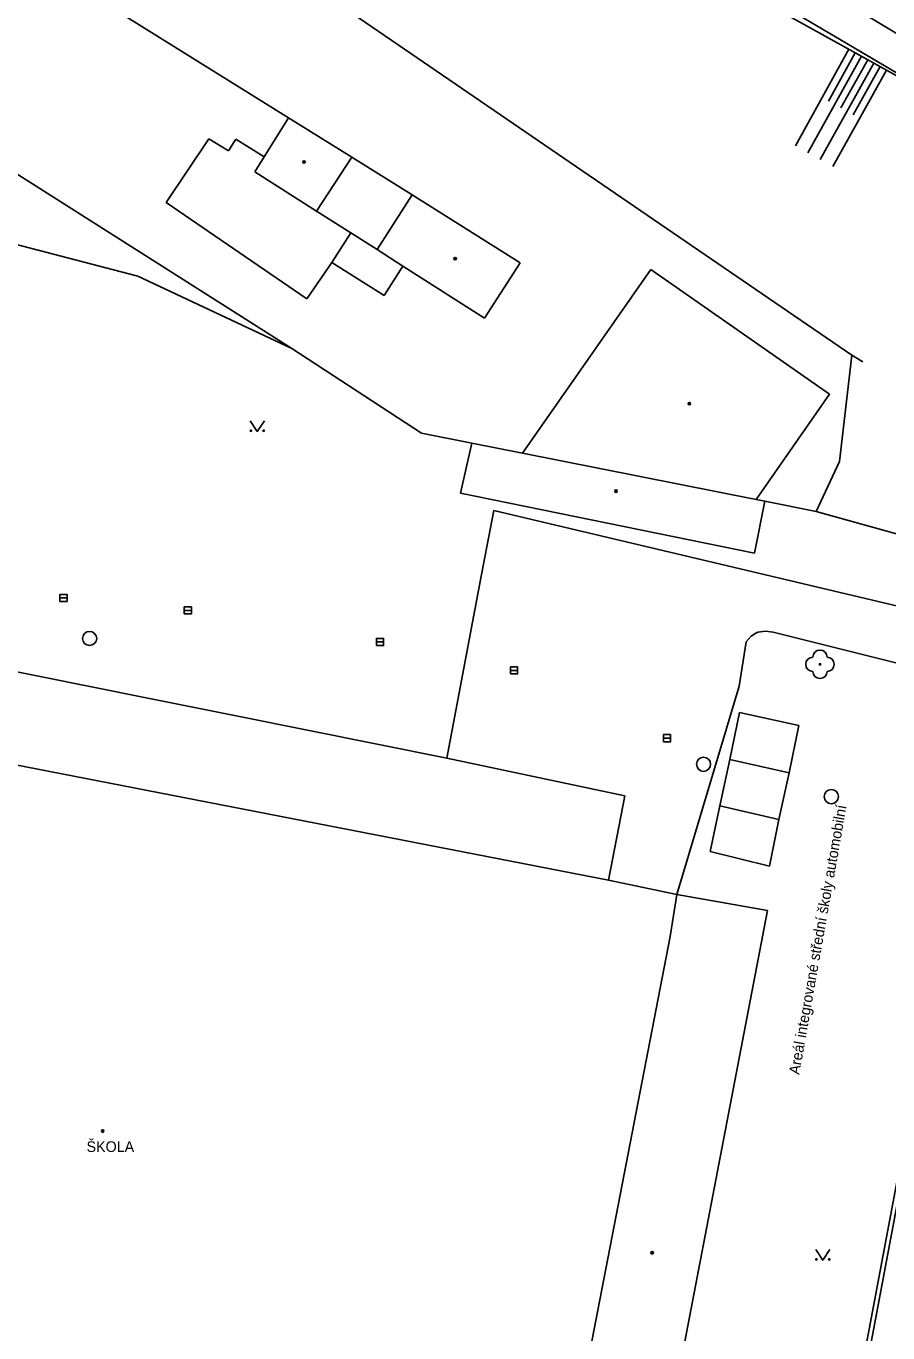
# Model space of a CAD drawing. Extents: x -598233 to -596890, y -1157848 to -1156431.
# Drawn here: x -597502.6 to -597442, y -1157598.9 to -1157507 of the extents above; entities that cross this region are included whole.
import ezdxf

# ---------------------------------------------------------------- set-up
doc = ezdxf.new("R2010")
doc.units = 0
for name, color, linetype in [('Level 11', 7, 'Continuous'), ('Level 13', 7, 'Continuous'), ('Level 14', 7, 'Continuous'), ('Level 15', 7, 'Continuous'), ('Level 22', 7, 'Continuous'), ('Level 27', 7, 'Continuous'), ('Level 36', 7, 'Continuous'), ('Level 39', 7, 'Continuous'), ('Level 41', 7, 'Continuous'), ('Level 42', 7, 'Continuous'), ('Level 5', 7, 'Continuous'), ('Level 51', 7, 'Continuous'), ('Level 52', 7, 'Continuous'), ('Level 7', 7, 'Continuous')]:
    doc.layers.add(name, color=color, linetype=linetype)

msp = doc.modelspace()

# ---------------------------------------------------------------- linework, layer by layer
at = {"layer": 'Level 11'}
for points in [[(-597950.72, -1157258.39), (-597899.02, -1157268.65), (-597898.48, -1157268.75), (-597892.07, -1157270.03), (-597873.86, -1157274.02), (-597855.85, -1157278.77), (-597838.08, -1157284.26), (-597820.53, -1157290.49), (-597803.26, -1157297.45), (-597786.3, -1157305.12), (-597769.68, -1157313.49), (-597753.42, -1157322.56), (-597750.39, -1157324.39), (-597749.23, -1157325.09), (-597593.98, -1157418.77), (-597593.75, -1157418.91), (-597515.1, -1157466.37), (-597514.73, -1157466.6), (-597498.57, -1157476.35), (-597487.52, -1157483.04), (-597435.57, -1157513.69)], [(-597470.56, -1157545.55), (-597469.71, -1157541.06)], [(-597469.71, -1157541.06), (-597439.1, -1157548.31)], [(-597447.03, -1157541.13), (-597450.63, -1157540.4099)], [(-597470.56, -1157545.55), (-597473.02, -1157558.49)], [(-597451.95, -1157550.29), (-597452.45, -1157553.42)], [(-597451.95, -1157550.29), (-597451.59, -1157549.89), (-597451.27, -1157549.7), (-597451.12, -1157549.63), (-597450.59, -1157549.54), (-597450.05, -1157549.63)], [(-597439.82, -1157552.18), (-597450.05, -1157549.63)], [(-597452.45, -1157553.42), (-597456.84, -1157568.08)], [(-597453.11, -1157558.57), (-597452.43, -1157555.26)], [(-597452.43, -1157555.26), (-597448.25, -1157556.19)], [(-597448.25, -1157556.19), (-597448.93, -1157559.52)], [(-597453.8, -1157561.83), (-597453.11, -1157558.57)], [(-597448.93, -1157559.52), (-597453.11, -1157558.57)], [(-597448.93, -1157559.52), (-597449.65, -1157562.8)], [(-597454.49, -1157565.06), (-597453.8, -1157561.83)], [(-597453.8, -1157561.83), (-597449.65, -1157562.8)], [(-597449.65, -1157562.8), (-597450.32, -1157566.09)], [(-597450.32, -1157566.09), (-597454.49, -1157565.06)]]:
    msp.add_lwpolyline(points, dxfattribs=at)
at = {"layer": 'Level 13'}
msp.add_lwpolyline([(-597445.26, -1157505.15), (-597427.33, -1157515.93)], dxfattribs=at)
at = {"layer": 'Level 14'}
for points in [[(-597464.79, -1157497.46), (-597435.57, -1157513.69)], [(-597444.52, -1157530.13), (-597443.75, -1157530.61)]]:
    msp.add_lwpolyline(points, dxfattribs=at)
at = {"layer": 'Level 15'}
for points in [[(-597444.72, -1157508.61), (-597448.49, -1157515.4)], [(-597444.28, -1157508.85), (-597446.16, -1157512.25)], [(-597443.84, -1157509.1), (-597447.61, -1157515.89)], [(-597442.97, -1157509.58), (-597446.74, -1157516.37)], [(-597443.4, -1157509.34), (-597445.29, -1157512.73)], [(-597442.53, -1157509.82), (-597444.42, -1157513.22)], [(-597442.09, -1157510.07), (-597445.86, -1157516.86)]]:
    msp.add_lwpolyline(points, dxfattribs=at)
at = {"layer": 'Level 22'}
msp.add_circle((-597446.76, -1157551.88), 0.05, dxfattribs=at)
for centre, start, end in [((-597446.76, -1157551.38), 0, 180), ((-597447.26, -1157551.88), 90, 270), ((-597446.26, -1157551.88), 270, 90), ((-597446.76, -1157552.38), 180, 0)]:
    msp.add_arc(centre, 0.5, start, end, dxfattribs=at)
at = {"layer": 'Level 27'}
for p, q in [((-597500.2199, -1157547.21), (-597499.7199, -1157547.21)), ((-597491.48, -1157548.09), (-597490.98, -1157548.09)), ((-597477.96, -1157550.31), (-597477.46, -1157550.31)), ((-597468.53, -1157552.31), (-597468.03, -1157552.31)), ((-597457.77, -1157557.08), (-597457.27, -1157557.08))]:
    msp.add_line(p, q, dxfattribs=at)
for points in [[(-597500.2199, -1157547.46), (-597499.7199, -1157547.46), (-597499.7199, -1157546.96), (-597500.2199, -1157546.96)], [(-597491.48, -1157548.34), (-597490.98, -1157548.34), (-597490.98, -1157547.84), (-597491.48, -1157547.84)], [(-597477.96, -1157550.56), (-597477.46, -1157550.56), (-597477.46, -1157550.06), (-597477.96, -1157550.06)], [(-597468.53, -1157552.56), (-597468.03, -1157552.56), (-597468.03, -1157552.06), (-597468.53, -1157552.06)], [(-597457.77, -1157557.33), (-597457.27, -1157557.33), (-597457.27, -1157556.83), (-597457.77, -1157556.83)]]:
    msp.add_lwpolyline(points, close=True, dxfattribs=at)
for centre in [(-597498.14, -1157550.06), (-597454.95, -1157558.9099), (-597445.96, -1157561.19)]:
    msp.add_circle(centre, 0.5, dxfattribs=at)
at = {"layer": 'Level 36'}
for points in [[(-597486.84, -1157534.75), (-597486.34, -1157535.5), (-597485.84, -1157534.75)], [(-597447.06, -1157593.05), (-597446.56, -1157593.8), (-597446.06, -1157593.05)]]:
    msp.add_lwpolyline(points, dxfattribs=at)
for centre in [(-597486.7902, -1157535.4498), (-597485.8908, -1157535.4498), (-597447.0102, -1157593.7498), (-597446.1108, -1157593.7498)]:
    msp.add_circle(centre, 0.05, dxfattribs=at)
at = {"layer": 'Level 39'}
for centre, radius in [((-597483.05, -1157516.54), 0.09), ((-597483.05, -1157516.54), 0.0398), ((-597472.42, -1157523.34), 0.09), ((-597472.42, -1157523.34), 0.0398), ((-597455.95, -1157533.54), 0.09), ((-597455.95, -1157533.54), 0.0398), ((-597461.11, -1157539.7), 0.09), ((-597461.11, -1157539.7), 0.0398), ((-597497.2199, -1157584.7199), 0.09), ((-597497.2199, -1157584.7199), 0.0398), ((-597458.56, -1157593.28), 0.09), ((-597458.56, -1157593.28), 0.0398)]:
    msp.add_circle(centre, radius, dxfattribs=at)
at = {"layer": 'Level 5'}
for points in [[(-597477.92, -1157522.7), (-597475.45, -1157518.85)], [(-597475.45, -1157518.85), (-597467.84, -1157523.64)], [(-597476.1, -1157523.86), (-597477.92, -1157522.7)], [(-597467.84, -1157523.64), (-597470.35, -1157527.52)], [(-597470.35, -1157527.52), (-597476.1, -1157523.86)], [(-597467.68, -1157537.02), (-597458.65, -1157524.1)], [(-597458.65, -1157524.1), (-597446.08, -1157532.88)], [(-597446.08, -1157532.88), (-597451.25, -1157540.29)], [(-597472.05, -1157539.85), (-597471.26, -1157536.31)], [(-597471.26, -1157536.31), (-597467.68, -1157537.02)], [(-597467.68, -1157537.02), (-597451.25, -1157540.29)], [(-597451.36, -1157544.05), (-597472.05, -1157539.85)], [(-597451.25, -1157540.29), (-597450.63, -1157540.4099)], [(-597450.63, -1157540.4099), (-597451.36, -1157544.05)], [(-597513.76, -1157550.29), (-597493.81, -1157554.31)], [(-597493.81, -1157554.31), (-597487.7, -1157555.53)], [(-597461.63, -1157567.07), (-597518.93, -1157555.92)], [(-597487.7, -1157555.53), (-597473.02, -1157558.49)], [(-597473.02, -1157558.49), (-597460.49, -1157561.13)], [(-597460.49, -1157561.13), (-597461.63, -1157567.07)], [(-597461.63, -1157567.07), (-597456.84, -1157568.08)], [(-597456.84, -1157568.08), (-597457.29, -1157571.02)], [(-597456.84, -1157568.08), (-597450.45, -1157569.2)], [(-597450.45, -1157569.2), (-597459.58, -1157616.77)], [(-597457.29, -1157571.02), (-597465.9099, -1157615.5)]]:
    msp.add_lwpolyline(points, dxfattribs=at)
at = {"layer": 'Level 51'}
for points in [[(-597543.4, -1157476.52), (-597484.14, -1157513.43)], [(-597483.9, -1157529.65), (-597545.4699, -1157490.57)], [(-597492.75, -1157519.38), (-597489.74, -1157514.9099)], [(-597489.74, -1157514.9099), (-597488.37, -1157515.76)], [(-597488.37, -1157515.76), (-597487.85, -1157514.94)], [(-597487.85, -1157514.94), (-597485.86, -1157516.18)], [(-597479.69, -1157516.21), (-597475.45, -1157518.85)], [(-597482.85, -1157526.17), (-597492.75, -1157519.38)], [(-597479.77, -1157521.52), (-597482.18, -1157519.99)], [(-597505.1, -1157521.87), (-597494.75, -1157524.56)], [(-597481.09, -1157523.6), (-597479.77, -1157521.52)], [(-597477.92, -1157522.7), (-597479.77, -1157521.52)], [(-597481.09, -1157523.6), (-597482.85, -1157526.17)], [(-597477.4099, -1157525.92), (-597481.09, -1157523.6)], [(-597494.75, -1157524.56), (-597483.9, -1157529.65)], [(-597476.1, -1157523.86), (-597477.4099, -1157525.92)], [(-597474.78, -1157535.61), (-597483.9, -1157529.65)], [(-597471.26, -1157536.31), (-597474.78, -1157535.61)]]:
    msp.add_lwpolyline(points, dxfattribs=at)
at = {"layer": 'Level 52'}
for points in [[(-597485.86, -1157516.18), (-597484.14, -1157513.43)], [(-597484.14, -1157513.43), (-597479.69, -1157516.21)], [(-597486.51, -1157517.23), (-597485.86, -1157516.18)], [(-597482.18, -1157519.99), (-597479.69, -1157516.21)], [(-597482.18, -1157519.99), (-597486.51, -1157517.23)]]:
    msp.add_lwpolyline(points, dxfattribs=at)
at = {"layer": 'Level 7'}
for points in [[(-597554.08, -1157450.56), (-597549.35, -1157449.9), (-597506.82, -1157481.03), (-597497.55, -1157492.9699), (-597480.95, -1157505.21), (-597444.52, -1157530.13)], [(-597444.52, -1157530.13), (-597445.38, -1157537.62)], [(-597445.38, -1157537.62), (-597447.03, -1157541.13)], [(-597447.03, -1157541.13), (-597432.87, -1157545.06)], [(-597439.21, -1157576.98), (-597445.79, -1157611.85)], [(-597438.9099, -1157577.04), (-597445.49, -1157611.9)]]:
    msp.add_lwpolyline(points, dxfattribs=at)

# ---------------------------------------------------------------- texts
at = {"layer": 'Level 41'}
msp.add_text('ŠKOLA', height=0.75, dxfattribs=at).set_placement((-597498.35, -1157586.19))
at = {"layer": 'Level 42'}
msp.add_text('Areál integrované střední školy automobilní', height=0.75, rotation=80, dxfattribs=at).set_placement((-597448.22, -1157580.78))

doc.saveas('drawing.dxf')
